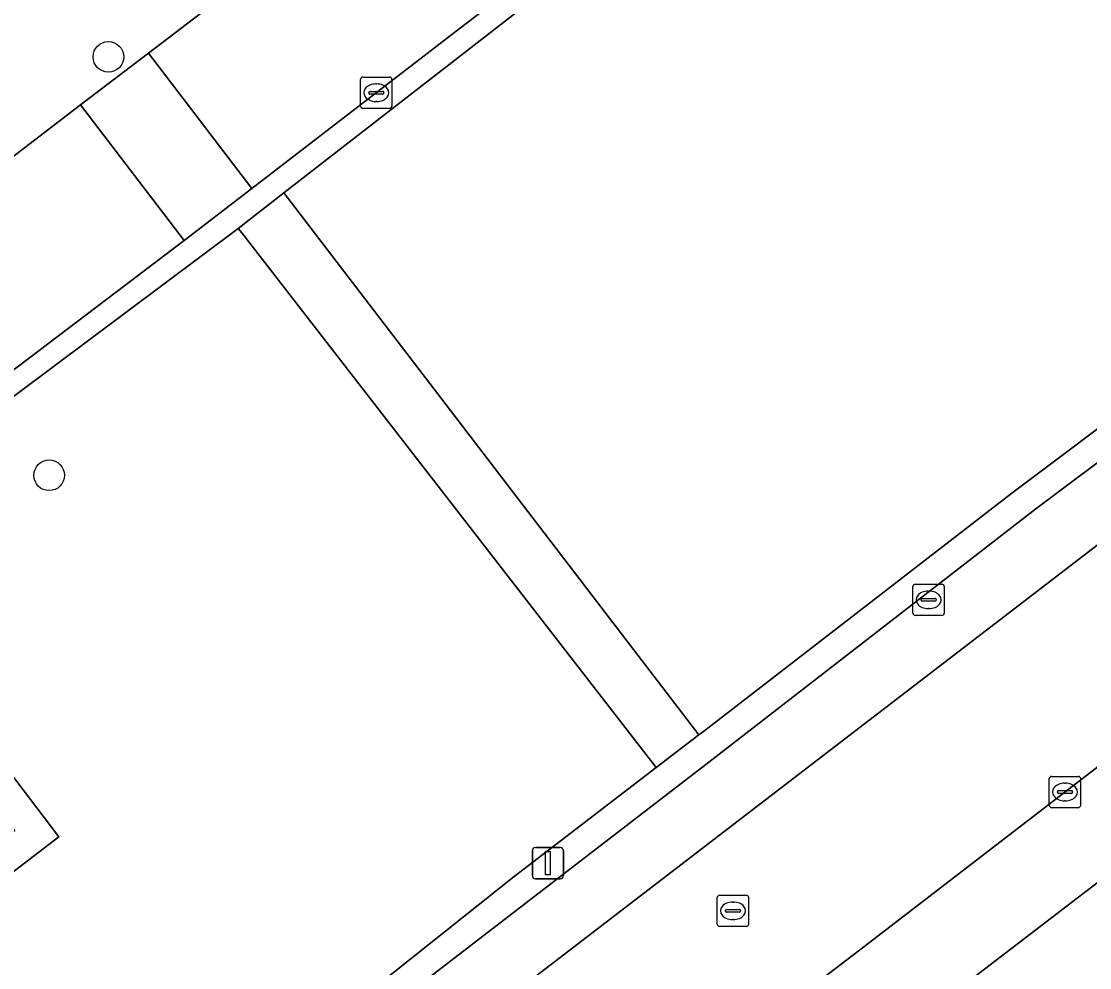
# Model space of a CAD drawing. Extents: x 159352 to 160617, y 385888 to 387323.
# Drawn here: x 159985.36 to 160019.46, y 386886.41 to 386916.61 of the extents above; entities that cross this region are included whole.
import ezdxf

# ---------------------------------------------------------------- set-up
doc = ezdxf.new("R2010")
doc.units = 0
for name, color, linetype in [('IMGEO_Boom', 7, 'Continuous'), ('IMGEO_Erf', 7, 'Continuous'), ('IMGEO_Groenvoorziening', 7, 'Continuous'), ('IMGEO_Kolk', 7, 'Continuous'), ('IMGEO_Lichtmast', 7, 'Continuous'), ('IMGEO_Parkeervlak_open', 7, 'Continuous'), ('IMGEO_Rijbaan_lokaal_open', 7, 'Continuous'), ('IMGEO_Rioolput', 7, 'Continuous'), ('IMGEO_Voetpad_open', 7, 'Continuous')]:
    doc.layers.add(name, color=color, linetype=linetype)

msp = doc.modelspace()

# ---------------------------------------------------------------- linework, layer by layer
at = {"layer": 'IMGEO_Boom'}
for centre in [(159988.14, 386915.478), (159986.248, 386902.124)]:
    msp.add_circle(centre, 0.489, dxfattribs=at)
at = {"layer": 'IMGEO_Erf'}
msp.add_lwpolyline([(160036.484, 386901.979), (160000, 386874.027), (159989.277, 386865.812)], dxfattribs=at)
at = {"layer": 'IMGEO_Groenvoorziening'}
msp.add_lwpolyline([(160031.119, 386911.447), (160029.894, 386913.042), (160017.469, 386929.065), (160017.234, 386929.369), (159993.739, 386911.135), (159993.841, 386911.004), (160006.988, 386893.84), (160007.134, 386893.952), (160016.974, 386901.558), (160029.774, 386911.157)], dxfattribs=at)
for points in [[(160005.627, 386892.797), (159992.394, 386909.863), (159992.283, 386910.005), (159984.005, 386903.818), (159979.307, 386900.119), (159979.452, 386899.934), (159986.556, 386890.588), (159981.669, 386886.838), (159987.805, 386878.765), (159989.724, 386880.28), (159990.183, 386880.642), (160001.091, 386889.321)], [(159986.556, 386890.588), (159979.452, 386899.934), (159979.307, 386900.119), (159977.695, 386898.849), (159977.824, 386898.685), (159978.436, 386897.894), (159979.264, 386898.529), (159985.157, 386890.775), (159981.064, 386887.634), (159981.669, 386886.838)]]:
    msp.add_lwpolyline(points, close=True, dxfattribs=at)
at = {"layer": 'IMGEO_Kolk'}
for p, q in [((159996.265, 386914.833), (159997.117, 386914.833)), ((159996.19, 386913.907), (159996.19, 386914.759)), ((159996.678, 386914.613), (159996.703, 386914.613)), ((159997.191, 386914.759), (159997.191, 386913.907)), ((159996.449, 386914.327), (159996.449, 386914.339)), ((159996.887, 386914.29), (159996.489, 386914.29)), ((159996.492, 386914.376), (159996.89, 386914.376)), ((159996.933, 386914.339), (159996.933, 386914.327)), ((159997.117, 386913.833), (159996.265, 386913.833)), ((159996.701, 386914.053), (159996.676, 386914.053)), ((160013.82, 386897.724), (160013.82, 386898.576)), ((160013.895, 386898.65), (160014.747, 386898.65)), ((160014.308, 386898.43), (160014.333, 386898.43)), ((160014.821, 386898.576), (160014.821, 386897.724)), ((160014.079, 386898.144), (160014.079, 386898.156)), ((160014.517, 386898.107), (160014.119, 386898.107)), ((160014.122, 386898.193), (160014.52, 386898.193)), ((160014.563, 386898.156), (160014.563, 386898.144)), ((160014.331, 386897.87), (160014.306, 386897.87)), ((160014.747, 386897.65), (160013.895, 386897.65)), ((160018.172, 386891.592), (160018.172, 386892.444)), ((160018.247, 386892.518), (160019.099, 386892.518)), ((160018.66, 386892.298), (160018.685, 386892.298)), ((160019.173, 386892.444), (160019.173, 386891.592)), ((160018.431, 386892.012), (160018.431, 386892.024)), ((160018.869, 386891.975), (160018.471, 386891.975)), ((160018.474, 386892.061), (160018.872, 386892.061)), ((160018.915, 386892.024), (160018.915, 386892.012)), ((160018.683, 386891.738), (160018.658, 386891.738)), ((160019.099, 386891.518), (160018.247, 386891.518))]:
    msp.add_line(p, q, dxfattribs=at)
for points in [[(159996.265, 386914.833), (159997.117, 386914.833)], [(159996.19, 386913.907), (159996.19, 386914.759)], [(159997.191, 386914.759), (159997.191, 386913.907)], [(159997.117, 386913.833), (159996.265, 386913.833)], [(160013.82, 386897.724), (160013.82, 386898.576)], [(160013.895, 386898.65), (160014.747, 386898.65)], [(160014.821, 386898.576), (160014.821, 386897.724)], [(160014.747, 386897.65), (160013.895, 386897.65)], [(160018.172, 386891.592), (160018.172, 386892.444)], [(160018.247, 386892.518), (160019.099, 386892.518)], [(160019.173, 386892.444), (160019.173, 386891.592)], [(160019.099, 386891.518), (160018.247, 386891.518)]]:
    msp.add_lwpolyline(points, dxfattribs=at)
for centre, radius, start, end in [((159996.267, 386914.757), 0.0765, 91.552, 178.448), ((159996.267, 386914.757), 0.0765, 91.552, 178.448), ((159997.115, 386914.757), 0.0765, 1.552, 88.448), ((159997.115, 386914.757), 0.0765, 1.552, 88.448), ((159996.489, 386914.336), 0.0403, 85.8775, 175.7526), ((159996.486, 386914.326), 0.0366, 178.938, 274.7102), ((159996.89, 386914.333), 0.043, 264.8664, 352.4533), ((159996.894, 386914.338), 0.0386, 1.7309, 96.639), ((159996.267, 386913.909), 0.0765, 181.552, 268.448), ((159996.267, 386913.909), 0.0765, 181.552, 268.448), ((159997.115, 386913.909), 0.0765, 271.552, 358.448), ((159997.115, 386913.909), 0.0765, 271.552, 358.448), ((160013.897, 386898.574), 0.0765, 91.552, 178.448), ((160013.897, 386898.574), 0.0765, 91.552, 178.448), ((160014.745, 386898.574), 0.0765, 1.552, 88.448), ((160014.745, 386898.574), 0.0765, 1.552, 88.448), ((160014.119, 386898.153), 0.0403, 85.8775, 175.7526), ((160014.116, 386898.143), 0.0366, 178.938, 274.7102), ((160014.52, 386898.15), 0.043, 264.8664, 352.4533), ((160014.524, 386898.155), 0.0386, 1.7309, 96.639), ((160013.897, 386897.726), 0.0765, 181.552, 268.448), ((160013.897, 386897.726), 0.0765, 181.552, 268.448), ((160014.745, 386897.726), 0.0765, 271.552, 358.448), ((160014.745, 386897.726), 0.0765, 271.552, 358.448), ((160018.249, 386892.442), 0.0765, 91.552, 178.448), ((160018.249, 386892.442), 0.0765, 91.552, 178.448), ((160019.097, 386892.442), 0.0765, 1.552, 88.448), ((160019.097, 386892.442), 0.0765, 1.552, 88.448), ((160018.471, 386892.021), 0.0403, 85.8775, 175.7526), ((160018.468, 386892.011), 0.0366, 178.938, 274.7102), ((160018.872, 386892.018), 0.043, 264.8664, 352.4533), ((160018.876, 386892.023), 0.0386, 1.7309, 96.639), ((160018.249, 386891.594), 0.0765, 181.552, 268.448), ((160018.249, 386891.594), 0.0765, 181.552, 268.448), ((160019.097, 386891.594), 0.0765, 271.552, 358.448), ((160019.097, 386891.594), 0.0765, 271.552, 358.448)]:
    msp.add_arc(centre, radius, start, end, dxfattribs=at)
for centre, major_axis, ratio, start_param, end_param in [((159996.677, 386914.333), (-0.387, 0.002), 0.722429, 4.712389, 7.853982), ((159996.702, 386914.333), (-0.39, 0.002), 0.717154, 1.570796, 4.712389), ((160014.307, 386898.15), (-0.387, 0.002), 0.722429, 4.712389, 7.853982), ((160014.332, 386898.15), (-0.39, 0.002), 0.717154, 1.570796, 4.712389), ((160018.659, 386892.018), (-0.387, 0.002), 0.722429, 4.712389, 7.853982), ((160018.684, 386892.018), (-0.39, 0.002), 0.717154, 1.570796, 4.712389)]:
    msp.add_ellipse(centre, major_axis=major_axis, ratio=ratio, start_param=start_param, end_param=end_param, dxfattribs=at)
at = {"layer": 'IMGEO_Lichtmast'}
for p, q in [((160001.773, 386890.249), (160002.563, 386890.249)), ((160002.563, 386890.249), (160001.773, 386890.249)), ((160001.673, 386889.349), (160001.673, 386890.149)), ((160001.673, 386890.149), (160001.673, 386889.349)), ((160002.663, 386890.149), (160002.663, 386889.349)), ((160002.663, 386889.349), (160002.663, 386890.149)), ((160002.563, 386889.249), (160001.773, 386889.249)), ((160001.773, 386889.249), (160002.563, 386889.249))]:
    msp.add_line(p, q, dxfattribs=at)
msp.add_lwpolyline([(160002.093, 386890.124), (160002.243, 386890.124), (160002.243, 386889.374), (160002.093, 386889.374), (160002.093, 386890.124)], dxfattribs=at)
for centre, start, end in [((160001.773, 386890.149), 90, 180), ((160001.773, 386890.149), 90, 180), ((160002.563, 386890.149), 0, 90), ((160002.563, 386890.149), 360, 90), ((160001.773, 386889.349), 180, 270), ((160001.773, 386889.349), 180, 270), ((160002.563, 386889.349), 270, 0), ((160002.563, 386889.349), 270, 0)]:
    msp.add_arc(centre, 0.1, start, end, dxfattribs=at)
at = {"layer": 'IMGEO_Parkeervlak_open'}
for points in [[(160030.228, 386910.408), (160029.874, 386910.137), (160017.744, 386901.057), (160007.206, 386892.9), (159995.97, 386884.248), (159991.873, 386881.17), (159990.714, 386880.235)], [(159989.672, 386876.849), (160000, 386884.773), (160024.372, 386903.475)]]:
    msp.add_lwpolyline(points, dxfattribs=at)
at = {"layer": 'IMGEO_Rijbaan_lokaal_open'}
for points in [[(160021.134, 386933.031), (160039.986, 386947.551), (160036.629, 386951.913), (160035.612, 386951.153), (160031.929, 386948.315), (160030.635, 386947.318), (160028.678, 386945.81), (160013.193, 386933.877), (160013.196, 386933.863), (159998.145, 386922.237), (159998.119, 386922.242), (159989.422, 386915.6), (159992.723, 386911.281), (159999.517, 386916.508), (160000, 386916.877)], [(159990.559, 386909.616), (159992.723, 386911.281), (159989.422, 386915.6), (159987.253, 386913.942)]]:
    msp.add_lwpolyline(points, close=True, dxfattribs=at)
for points in [[(160077.951, 386944.565), (160073.151, 386940.872), (160070.863, 386939.112), (160070.485, 386938.821), (160061.196, 386931.674), (160044.011, 386918.514), (160042.031, 386916.998), (160034.155, 386910.967), (160024.372, 386903.475), (160000, 386884.773), (159989.672, 386876.849), (159989.6, 386876.793), (159983.134, 386871.916)], [(159987.2, 386868.071), (159994.649, 386873.626), (160000, 386877.715), (160012.298, 386887.114), (160034.51, 386904.205), (160048.284, 386914.788)], [(159990.559, 386909.616), (159987.253, 386913.942), (159982.095, 386910.003), (159964.922, 386896.842)], [(159968.257, 386892.729), (159968.79, 386893.14), (159969.29, 386893.509), (159969.793, 386893.874), (159990.559, 386909.616)]]:
    msp.add_lwpolyline(points, dxfattribs=at)
at = {"layer": 'IMGEO_Rioolput'}
for p, q in [((160007.575, 386887.8), (160007.575, 386888.652)), ((160007.65, 386888.726), (160008.502, 386888.726)), ((160008.576, 386888.652), (160008.576, 386887.8)), ((160007.834, 386888.22), (160007.834, 386888.232)), ((160007.877, 386888.269), (160008.275, 386888.269)), ((160008.063, 386888.506), (160008.088, 386888.506)), ((160008.318, 386888.232), (160008.318, 386888.22)), ((160008.272, 386888.183), (160007.874, 386888.183)), ((160008.086, 386887.946), (160008.061, 386887.946)), ((160008.502, 386887.726), (160007.65, 386887.726))]:
    msp.add_line(p, q, dxfattribs=at)
for points in [[(160007.575, 386887.8), (160007.575, 386888.652)], [(160007.65, 386888.726), (160008.502, 386888.726)], [(160008.576, 386888.652), (160008.576, 386887.8)], [(160008.502, 386887.726), (160007.65, 386887.726)]]:
    msp.add_lwpolyline(points, dxfattribs=at)
for centre, radius, start, end in [((160007.652, 386888.65), 0.0765, 91.552, 178.448), ((160007.652, 386888.65), 0.0765, 91.552, 178.448), ((160008.5, 386888.65), 0.0765, 1.552, 88.448), ((160008.5, 386888.65), 0.0765, 1.552, 88.448), ((160007.874, 386888.229), 0.0403, 85.8775, 175.7526), ((160007.871, 386888.219), 0.0366, 178.938, 274.7102), ((160008.275, 386888.226), 0.043, 264.8664, 352.4533), ((160008.279, 386888.231), 0.0386, 1.7309, 96.639), ((160007.652, 386887.802), 0.0765, 181.552, 268.448), ((160007.652, 386887.802), 0.0765, 181.552, 268.448), ((160008.5, 386887.802), 0.0765, 271.552, 358.448), ((160008.5, 386887.802), 0.0765, 271.552, 358.448)]:
    msp.add_arc(centre, radius, start, end, dxfattribs=at)
for centre, major_axis, ratio, start_param, end_param in [((160008.062, 386888.226), (-0.387, 0.002), 0.722429, 4.712389, 7.853982), ((160008.087, 386888.226), (-0.39, 0.002), 0.717154, 1.570796, 4.712389)]:
    msp.add_ellipse(centre, major_axis=major_axis, ratio=ratio, start_param=start_param, end_param=end_param, dxfattribs=at)
at = {"layer": 'IMGEO_Voetpad_open'}
for points in [[(160061.326, 386963.987), (160042.205, 386949.26), (160039.986, 386947.551), (160021.134, 386933.031), (160000, 386916.877), (159999.517, 386916.508), (159992.723, 386911.281), (159990.559, 386909.616), (159969.793, 386893.874), (159969.29, 386893.509), (159968.79, 386893.14), (159968.257, 386892.729)], [(159976.187, 386897.664), (159976.331, 386897.776), (159977.695, 386898.849), (159979.307, 386900.119), (159984.005, 386903.818), (159992.283, 386910.005), (159993.739, 386911.135), (160017.234, 386929.369), (160017.469, 386929.065), (160019.598, 386930.771), (160023.274, 386933.591), (160027.023, 386936.468), (160029.003, 386937.988), (160055.472, 386958.298), (160055.865, 386958.599), (160058.141, 386960.346), (160062.033, 386963.333)], [(159964.922, 386896.842), (159982.095, 386910.003), (159987.253, 386913.942), (159989.422, 386915.6), (159998.119, 386922.242)], [(160029.774, 386911.157), (160016.974, 386901.558), (160007.134, 386893.952), (160006.988, 386893.84), (160005.627, 386892.797), (160001.091, 386889.321), (159990.183, 386880.642), (159989.724, 386880.28), (159989.407, 386878.247), (159989.347, 386877.906), (159989.051, 386877.386), (159983.502, 386873.12)], [(159990.714, 386880.235), (159991.873, 386881.17), (159995.97, 386884.248), (160007.206, 386892.9), (160017.744, 386901.057), (160029.874, 386910.137), (160030.228, 386910.408)], [(160034.51, 386904.205), (160012.298, 386887.114), (160000, 386877.715), (159994.649, 386873.626), (159987.2, 386868.071)], [(159989.277, 386865.812), (160000, 386874.027), (160036.484, 386901.979)]]:
    msp.add_lwpolyline(points, dxfattribs=at)
msp.add_lwpolyline([(159993.841, 386911.004), (159993.739, 386911.135), (159992.283, 386910.005), (159992.394, 386909.863), (160005.627, 386892.797), (160006.988, 386893.84)], close=True, dxfattribs=at)

doc.saveas('drawing.dxf')
